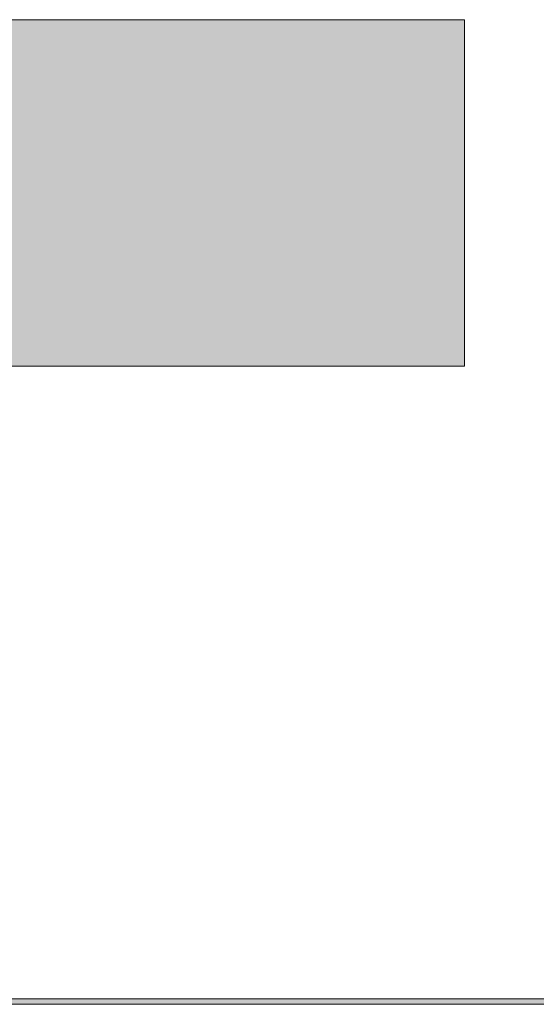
# Model space of a CAD drawing. Header units: metres. Extents: x -3.6 to 84.5, y -11 to 16.8.
# Tile 346 of 389: x 59.4 to 60.6, y 0.7 to 3. Entities that reach past the tile are written whole.
import ezdxf

# ---------------------------------------------------------------- set-up
doc = ezdxf.new("R2010")
doc.units = ezdxf.units.M
doc.header["$MEASUREMENT"] = 0
doc.layers.add('701 - Einrichtung.Möbel', color=7, linetype='Continuous')
doc.layers.add('Neubau_653 - Abdeckung.TB Verkofferung', color=7, linetype='Continuous')

msp = doc.modelspace()

# ---------------------------------------------------------------- hatches: boundary and pattern name
at = {"layer": '701 - Einrichtung.Möbel', "linetype": 'Continuous', "lineweight": 0, "true_color": 0x3a3a3a}
msp.add_hatch(color=250, dxfattribs=at).paths.add_polyline_path([(58.205, 3.01), (58.205, 1.01), (59.005, 1.01), (59.005, 2.21), (60.405, 2.21), (60.405, 3.01)])
at = {"layer": 'Neubau_653 - Abdeckung.TB Verkofferung', "linetype": 'Continuous', "lineweight": 0, "true_color": 0x000000}
h = msp.add_hatch(dxfattribs=at)
h.set_pattern_fill('Gips_0001', color=18, style=0, pattern_type=2)
h.set_pattern_definition([(45, (0, 0), (-0.01767767, 0.01767767), [0, -0.025])])
h.paths.add_polyline_path([(51.02, 0.737), (62.025, 0.737), (62.025, 0.7495), (51.02, 0.7495)])

# ---------------------------------------------------------------- linework, layer by layer
at = {"layer": '701 - Einrichtung.Möbel', "color": 7, "linetype": 'Continuous', "lineweight": 5, "true_color": 0xebebeb, "flags": 128}
msp.add_lwpolyline([(58.205, 3.01), (58.205, 1.01), (59.005, 1.01), (59.005, 2.21), (60.405, 2.21), (60.405, 3.01)], close=True, dxfattribs=at)
at = {"layer": 'Neubau_653 - Abdeckung.TB Verkofferung', "color": 1, "linetype": 'Continuous', "lineweight": 9}
msp.add_line((51.02, 0.7495), (62.025, 0.7495), dxfattribs=at)
at = {"layer": 'Neubau_653 - Abdeckung.TB Verkofferung', "color": 1, "linetype": 'Continuous', "lineweight": 5}
for p, q in [((62.025, 0.7495), (51.02, 0.7495)), ((62.025, 0.737), (51.02, 0.737))]:
    msp.add_line(p, q, dxfattribs=at)

doc.saveas('drawing.dxf')
